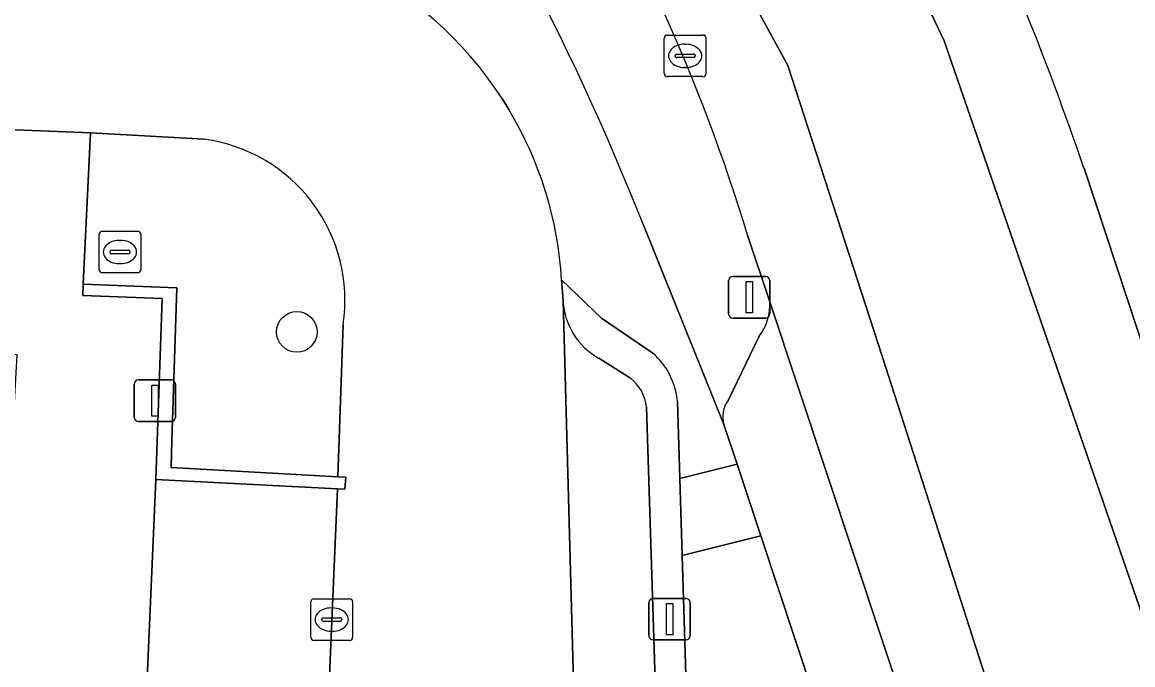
# Model space of a CAD drawing. Extents: x 162989 to 165008, y 383432 to 384338.
# Drawn here: x 164772.11 to 164798.8, y 384014.31 to 384029.75 of the extents above; entities that cross this region are included whole.
import ezdxf

# ---------------------------------------------------------------- set-up
doc = ezdxf.new("R2010")
doc.units = 0
for name, color, linetype in [('IMGEO_Boom', 7, 'Continuous'), ('IMGEO_Brandkraan', 7, 'Continuous'), ('IMGEO_Groenvoorziening', 7, 'Continuous'), ('IMGEO_Kolk', 7, 'Continuous'), ('IMGEO_Lichtmast', 7, 'Continuous'), ('IMGEO_Muur', 7, 'Continuous'), ('IMGEO_Parkeervlak_open', 7, 'Continuous'), ('IMGEO_Rijbaan_lokaal_gesloten', 7, 'Continuous'), ('IMGEO_Rijbaan_lokaal_open', 7, 'Continuous'), ('IMGEO_Voetpad_open', 7, 'Continuous')]:
    doc.layers.add(name, color=color, linetype=linetype)

msp = doc.modelspace()

# ---------------------------------------------------------------- linework, layer by layer
at = {"layer": 'IMGEO_Boom'}
msp.add_circle((164778.713, 384022.306), 0.489, dxfattribs=at)
at = {"layer": 'IMGEO_Brandkraan'}
for p, q in [((164773.963, 384023.801), (164773.963, 384024.653)), ((164774.038, 384024.727), (164774.89, 384024.727)), ((164774.964, 384024.653), (164774.964, 384023.801)), ((164774.451, 384024.507), (164774.476, 384024.507)), ((164774.222, 384024.221), (164774.222, 384024.233)), ((164774.66, 384024.184), (164774.262, 384024.184)), ((164774.265, 384024.27), (164774.663, 384024.27)), ((164774.706, 384024.233), (164774.706, 384024.221)), ((164774.474, 384023.947), (164774.449, 384023.947)), ((164774.89, 384023.727), (164774.038, 384023.727))]:
    msp.add_line(p, q, dxfattribs=at)
for points in [[(164773.963, 384023.801), (164773.963, 384024.653)], [(164774.038, 384024.727), (164774.89, 384024.727)], [(164774.964, 384024.653), (164774.964, 384023.801)], [(164774.89, 384023.727), (164774.038, 384023.727)]]:
    msp.add_lwpolyline(points, dxfattribs=at)
for centre, radius, start, end in [((164774.04, 384024.651), 0.0765, 91.552, 178.448), ((164774.04, 384024.651), 0.0765, 91.552, 178.448), ((164774.888, 384024.651), 0.0765, 1.552, 88.448), ((164774.888, 384024.651), 0.0765, 1.552, 88.448), ((164774.262, 384024.23), 0.0403, 85.8775, 175.7526), ((164774.259, 384024.22), 0.0366, 178.938, 274.7102), ((164774.663, 384024.227), 0.043, 264.8664, 352.4533), ((164774.667, 384024.232), 0.0386, 1.7309, 96.639), ((164774.04, 384023.803), 0.0765, 181.552, 268.448), ((164774.04, 384023.803), 0.0765, 181.552, 268.448), ((164774.888, 384023.803), 0.0765, 271.552, 358.448), ((164774.888, 384023.803), 0.0765, 271.552, 358.448)]:
    msp.add_arc(centre, radius, start, end, dxfattribs=at)
for centre, major_axis, ratio, start_param, end_param in [((164774.45, 384024.227), (-0.387, 0.002), 0.722429, 4.712389, 7.853982), ((164774.475, 384024.227), (-0.39, 0.002), 0.717154, 1.570796, 4.712389)]:
    msp.add_ellipse(centre, major_axis=major_axis, ratio=ratio, start_param=start_param, end_param=end_param, dxfattribs=at)
at = {"layer": 'IMGEO_Groenvoorziening'}
for points in [[(164783.645, 384027.916), (164783.811, 384027.65)], [(164776.486, 384026.936), (164773.757, 384027.091), (164773.582, 384023.45), (164775.831, 384023.363), (164775.709, 384019.697), (164775.695, 384019.048), (164779.698, 384018.825), (164779.825, 384022.483)], [(164787.864, 384020.634), (164787.92, 384018.785), (164789.298, 384019.129), (164788.977, 384020.079), (164787.052, 384024.852)], [(164785.077, 384023.555), (164786.033, 384022.635), (164787.271, 384021.795)], [(164789.217, 384001.734), (164791.609, 384001.671), (164791.587, 384001.244), (164791.524, 384000), (164791.345, 383996.173), (164796.977, 383995.926), (164789.868, 384017.409), (164787.975, 384016.936), (164788.163, 384010.679), (164787.426, 384010.652), (164787.432, 384010.483)]]:
    msp.add_lwpolyline(points, dxfattribs=at)
for centre, radius, start, end in [((164727.796, 384001.423), 63.72, 21.57335, 34.66489), ((164775.987, 384022.956), 9.124, 32.9316, 95.8224), ((164776.051, 384023.008), 9.043, 3.4703, 30.8884), ((164775.974, 384023.074), 3.896, 351.282, 82.4454), ((164786.098, 384020.464), 1.774, 5.4968, 48.6161)]:
    msp.add_arc(centre, radius, start, end, dxfattribs=at)
at = {"layer": 'IMGEO_Kolk'}
for p, q in [((164787.621, 384029.441), (164788.473, 384029.441)), ((164787.546, 384028.515), (164787.546, 384029.367)), ((164788.034, 384029.221), (164788.059, 384029.221)), ((164788.547, 384029.367), (164788.547, 384028.515)), ((164787.805, 384028.935), (164787.805, 384028.947)), ((164788.243, 384028.898), (164787.845, 384028.898)), ((164787.848, 384028.984), (164788.246, 384028.984)), ((164788.289, 384028.947), (164788.289, 384028.935)), ((164788.057, 384028.661), (164788.032, 384028.661)), ((164788.473, 384028.441), (164787.621, 384028.441)), ((164779.053, 384014.967), (164779.053, 384015.819)), ((164779.128, 384015.893), (164779.98, 384015.893)), ((164780.054, 384015.819), (164780.054, 384014.967)), ((164779.541, 384015.673), (164779.566, 384015.673)), ((164779.312, 384015.387), (164779.312, 384015.399)), ((164779.75, 384015.35), (164779.352, 384015.35)), ((164779.355, 384015.436), (164779.753, 384015.436)), ((164779.796, 384015.399), (164779.796, 384015.387)), ((164779.564, 384015.113), (164779.539, 384015.113)), ((164779.98, 384014.893), (164779.128, 384014.893))]:
    msp.add_line(p, q, dxfattribs=at)
for points in [[(164787.621, 384029.441), (164788.473, 384029.441)], [(164787.546, 384028.515), (164787.546, 384029.367)], [(164788.547, 384029.367), (164788.547, 384028.515)], [(164788.473, 384028.441), (164787.621, 384028.441)], [(164779.053, 384014.967), (164779.053, 384015.819)], [(164779.128, 384015.893), (164779.98, 384015.893)], [(164780.054, 384015.819), (164780.054, 384014.967)], [(164779.98, 384014.893), (164779.128, 384014.893)]]:
    msp.add_lwpolyline(points, dxfattribs=at)
for centre, radius, start, end in [((164787.623, 384029.365), 0.0765, 91.552, 178.448), ((164787.623, 384029.365), 0.0765, 91.552, 178.448), ((164788.471, 384029.365), 0.0765, 1.552, 88.448), ((164788.471, 384029.365), 0.0765, 1.552, 88.448), ((164787.845, 384028.944), 0.0403, 85.8775, 175.7526), ((164787.842, 384028.934), 0.0366, 178.938, 274.7102), ((164788.246, 384028.941), 0.043, 264.8664, 352.4533), ((164788.25, 384028.946), 0.0386, 1.7309, 96.639), ((164787.623, 384028.517), 0.0765, 181.552, 268.448), ((164787.623, 384028.517), 0.0765, 181.552, 268.448), ((164788.471, 384028.517), 0.0765, 271.552, 358.448), ((164788.471, 384028.517), 0.0765, 271.552, 358.448), ((164779.13, 384015.817), 0.0765, 91.552, 178.448), ((164779.13, 384015.817), 0.0765, 91.552, 178.448), ((164779.978, 384015.817), 0.0765, 1.552, 88.448), ((164779.978, 384015.817), 0.0765, 1.552, 88.448), ((164779.352, 384015.396), 0.0403, 85.8775, 175.7526), ((164779.349, 384015.386), 0.0366, 178.938, 274.7102), ((164779.753, 384015.393), 0.043, 264.8664, 352.4533), ((164779.757, 384015.398), 0.0386, 1.7309, 96.639), ((164779.13, 384014.969), 0.0765, 181.552, 268.448), ((164779.13, 384014.969), 0.0765, 181.552, 268.448), ((164779.978, 384014.969), 0.0765, 271.552, 358.448), ((164779.978, 384014.969), 0.0765, 271.552, 358.448)]:
    msp.add_arc(centre, radius, start, end, dxfattribs=at)
for centre, major_axis, ratio, start_param, end_param in [((164788.033, 384028.941), (-0.387, 0.002), 0.722429, 4.712389, 7.853982), ((164788.058, 384028.941), (-0.39, 0.002), 0.717154, 1.570796, 4.712389), ((164779.54, 384015.393), (-0.387, 0.002), 0.722429, 4.712389, 7.853982), ((164779.565, 384015.393), (-0.39, 0.002), 0.717154, 1.570796, 4.712389)]:
    msp.add_ellipse(centre, major_axis=major_axis, ratio=ratio, start_param=start_param, end_param=end_param, dxfattribs=at)
at = {"layer": 'IMGEO_Lichtmast'}
for p, q in [((164789.092, 384022.739), (164789.092, 384023.539)), ((164789.092, 384023.539), (164789.092, 384022.739)), ((164789.192, 384023.639), (164789.982, 384023.639)), ((164789.982, 384023.639), (164789.192, 384023.639)), ((164790.082, 384023.539), (164790.082, 384022.739)), ((164790.082, 384022.739), (164790.082, 384023.539)), ((164789.982, 384022.639), (164789.192, 384022.639)), ((164789.192, 384022.639), (164789.982, 384022.639)), ((164774.909, 384021.153), (164775.699, 384021.153)), ((164775.699, 384021.153), (164774.909, 384021.153)), ((164774.809, 384020.253), (164774.809, 384021.053)), ((164774.809, 384021.053), (164774.809, 384020.253)), ((164775.799, 384021.053), (164775.799, 384020.253)), ((164775.799, 384020.253), (164775.799, 384021.053)), ((164775.699, 384020.153), (164774.909, 384020.153)), ((164774.909, 384020.153), (164775.699, 384020.153)), ((164787.177, 384015.003), (164787.177, 384015.803)), ((164787.177, 384015.803), (164787.177, 384015.003)), ((164787.277, 384015.903), (164788.067, 384015.903)), ((164788.067, 384015.903), (164787.277, 384015.903)), ((164788.167, 384015.803), (164788.167, 384015.003)), ((164788.167, 384015.003), (164788.167, 384015.803)), ((164788.067, 384014.903), (164787.277, 384014.903)), ((164787.277, 384014.903), (164788.067, 384014.903))]:
    msp.add_line(p, q, dxfattribs=at)
for points in [[(164789.512, 384023.514), (164789.662, 384023.514), (164789.662, 384022.764), (164789.512, 384022.764), (164789.512, 384023.514)], [(164775.229, 384021.028), (164775.379, 384021.028), (164775.379, 384020.278), (164775.229, 384020.278), (164775.229, 384021.028)], [(164787.597, 384015.778), (164787.747, 384015.778), (164787.747, 384015.028), (164787.597, 384015.028), (164787.597, 384015.778)]]:
    msp.add_lwpolyline(points, dxfattribs=at)
for centre, start, end in [((164789.192, 384023.539), 90, 180), ((164789.192, 384023.539), 90, 180), ((164789.982, 384023.539), 0, 90), ((164789.982, 384023.539), 360, 90), ((164789.192, 384022.739), 180, 270), ((164789.192, 384022.739), 180, 270), ((164789.982, 384022.739), 270, 0), ((164789.982, 384022.739), 270, 0), ((164774.909, 384021.053), 90, 180), ((164774.909, 384021.053), 90, 180), ((164775.699, 384021.053), 0, 90), ((164775.699, 384021.053), 360, 90), ((164774.909, 384020.253), 180, 270), ((164774.909, 384020.253), 180, 270), ((164775.699, 384020.253), 270, 0), ((164775.699, 384020.253), 270, 0), ((164787.277, 384015.803), 90, 180), ((164787.277, 384015.803), 90, 180), ((164788.067, 384015.803), 0, 90), ((164788.067, 384015.803), 360, 90), ((164787.277, 384015.003), 180, 270), ((164787.277, 384015.003), 180, 270), ((164788.067, 384015.003), 270, 0), ((164788.067, 384015.003), 270, 0)]:
    msp.add_arc(centre, 0.1, start, end, dxfattribs=at)
at = {"layer": 'IMGEO_Muur'}
msp.add_lwpolyline([(164775.324, 384018.76), (164779.688, 384018.534), (164779.869, 384018.525), (164779.891, 384018.814), (164779.698, 384018.825), (164775.695, 384019.048), (164775.709, 384019.697), (164775.831, 384023.363), (164773.582, 384023.45), (164773.569, 384023.183), (164775.477, 384023.111)], close=True, dxfattribs=at)
at = {"layer": 'IMGEO_Parkeervlak_open'}
for points in [[(164785.111, 384023.043), (164785.534, 384007.701)], [(164802.933, 383984.323), (164790.081, 384023.032)], [(164789.827, 384022.202), (164789.077, 384020.659)], [(164786.731, 384021.195), (164785.968, 384021.677)], [(164787.432, 384010.483), (164787.426, 384010.652), (164787.116, 384020.501)], [(164788.977, 384020.079), (164789.298, 384019.129), (164789.868, 384017.409), (164796.977, 383995.926), (164797.872, 383993.221), (164800.075, 383986.563)]]:
    msp.add_lwpolyline(points, dxfattribs=at)
msp.add_lwpolyline([(164775.324, 384018.76), (164774.51, 384000), (164774.367, 383996.905), (164778.759, 383996.718), (164778.898, 384000), (164779.688, 384018.534)], close=True, dxfattribs=at)
for centre, radius, start, end in [((164786.781, 384023.139), 1.673, 183.2894, 240.9172), ((164788.809, 384022.967), 1.273, 323.0571, 2.9121), ((164786.104, 384020.393), 1.018, 6.0654, 51.9737), ((164789.593, 384020.271), 0.645, 143.081, 197.3542)]:
    msp.add_arc(centre, radius, start, end, dxfattribs=at)
at = {"layer": 'IMGEO_Rijbaan_lokaal_gesloten'}
for points in [[(164745.035, 384067.908), (164742.655, 384067.93), (164737.788, 384067.875), (164737.197, 384067.85), (164735.641, 384067.767), (164734.949, 384067.731), (164724.167, 384067.159), (164714.12, 384066.439), (164707.439, 384066.04), (164707.557, 384064.102), (164737.078, 384065.761), (164743.076, 384065.855), (164750.632, 384065.052), (164757.196, 384063.494), (164761.068, 384062.124), (164769.002, 384058.157), (164773.63, 384055.513), (164780.242, 384050.035), (164785.153, 384044.698), (164787.609, 384041.629), (164791.246, 384035.678), (164794.268, 384029.303), (164801.682, 384007.815)], [(164801.682, 384007.815), (164794.268, 384029.303), (164791.246, 384035.678), (164787.609, 384041.629), (164785.153, 384044.698), (164780.242, 384050.035), (164773.63, 384055.513), (164769.002, 384058.157), (164761.068, 384062.124), (164757.196, 384063.494), (164750.632, 384065.052), (164743.076, 384065.855)], [(164792.78, 384021.723), (164790.514, 384028.712), (164786.263, 384036.505), (164783.43, 384040.566), (164776.724, 384047.414), (164772.379, 384051.286), (164767.491, 384054.474), (164761.399, 384057.638), (164755.685, 384059.81), (164751.482, 384060.755), (164746.948, 384061.558), (164742.509, 384061.794), (164737.786, 384061.888), (164732.497, 384061.463), (164722.674, 384060.897), (164707.804, 384060.033), (164707.928, 384057.997), (164709.753, 384058.197), (164730.587, 384059.518), (164737.293, 384059.891), (164743.579, 384059.981)], [(164742.509, 384061.794), (164746.948, 384061.558), (164751.482, 384060.755), (164755.685, 384059.81), (164761.399, 384057.638), (164767.491, 384054.474), (164772.379, 384051.286), (164776.724, 384047.414), (164783.43, 384040.566), (164786.263, 384036.505), (164790.514, 384028.712), (164792.78, 384021.723), (164805.457, 383982.348)], [(164802.451, 384011.684), (164799.183, 384021.558), (164797.632, 384026.245)], [(164789.545, 384024.631), (164790.081, 384023.032), (164802.933, 383984.323), (164802.994, 383984.138), (164803.749, 383981.799), (164805.457, 383982.348), (164792.78, 384021.723)]]:
    msp.add_lwpolyline(points, dxfattribs=at)
for centre, radius, start, end in [((164748.169, 384012.166), 43.213, 16.765, 32.2605), ((164724.766, 384001.263), 77.029, 18.92405, 24.92674)]:
    msp.add_arc(centre, radius, start, end, dxfattribs=at)
at = {"layer": 'IMGEO_Rijbaan_lokaal_open'}
for points in [[(164672.859, 384035.642), (164729.688, 384032.875), (164729.577, 384030.006), (164729.435, 384027.359), (164732.776, 384027.221), (164736.204, 384027.079), (164739.632, 384026.938), (164746.234, 384026.665), (164746.364, 384029.371), (164749.431, 384029.223), (164752.497, 384029.076), (164755.564, 384028.928), (164758.63, 384028.78), (164761.697, 384028.633), (164764.764, 384028.485), (164767.83, 384028.338), (164770.897, 384028.19), (164770.843, 384027.219), (164771.143, 384027.195), (164773.757, 384027.091), (164776.486, 384026.936)], [(164783.811, 384027.65), (164783.645, 384027.916)], [(164785.45, 384005.378), (164785.525, 384007.338), (164785.534, 384007.701), (164785.111, 384023.043), (164785.077, 384023.555)], [(164779.825, 384022.483), (164779.698, 384018.825), (164779.891, 384018.814), (164779.869, 384018.525), (164779.688, 384018.534), (164778.898, 384000), (164778.759, 383996.718), (164791.345, 383996.173), (164791.524, 384000), (164791.587, 384001.244), (164789.211, 384001.316)]]:
    msp.add_lwpolyline(points, dxfattribs=at)
for centre, radius, start, end in [((164775.987, 384022.956), 9.124, 32.9316, 95.8224), ((164776.051, 384023.008), 9.043, 3.4703, 30.8884), ((164775.974, 384023.074), 3.896, 351.282, 82.4454)]:
    msp.add_arc(centre, radius, start, end, dxfattribs=at)
at = {"layer": 'IMGEO_Voetpad_open'}
for points in [[(164797.632, 384026.245), (164799.183, 384021.558), (164801.759, 384022.431), (164810.273, 384025.317), (164810.508, 384025.397), (164806.525, 384036.833), (164805.32, 384036.519), (164797.253, 384034.416), (164794.62, 384033.728)], [(164774.51, 384000), (164775.324, 384018.76), (164775.477, 384023.111), (164773.569, 384023.183), (164773.582, 384023.45), (164773.757, 384027.091), (164771.143, 384027.195), (164770.849, 384021.885), (164771.984, 384021.761), (164771.841, 384019.159), (164770.855, 384000)], [(164787.052, 384024.852), (164788.977, 384020.079)], [(164790.081, 384023.032), (164789.545, 384024.631)], [(164787.271, 384021.795), (164786.033, 384022.635), (164785.077, 384023.555), (164785.111, 384023.043)], [(164789.077, 384020.659), (164789.827, 384022.202)], [(164785.968, 384021.677), (164786.731, 384021.195)], [(164787.116, 384020.501), (164787.426, 384010.652), (164788.163, 384010.679), (164787.975, 384016.936), (164787.92, 384018.785), (164787.864, 384020.634)]]:
    msp.add_lwpolyline(points, dxfattribs=at)
msp.add_lwpolyline([(164789.298, 384019.129), (164787.92, 384018.785), (164787.975, 384016.936), (164789.868, 384017.409)], close=True, dxfattribs=at)
for centre, radius, start, end in [((164727.796, 384001.423), 63.72, 21.57335, 34.66489), ((164748.169, 384012.166), 43.213, 16.765, 32.2605), ((164724.766, 384001.263), 77.029, 18.92405, 24.92674), ((164786.781, 384023.139), 1.673, 183.2894, 240.9172), ((164788.809, 384022.967), 1.273, 323.0571, 2.9121), ((164786.098, 384020.464), 1.774, 5.4968, 48.6161), ((164786.104, 384020.393), 1.018, 6.0654, 51.9737), ((164789.593, 384020.271), 0.645, 143.081, 197.3542)]:
    msp.add_arc(centre, radius, start, end, dxfattribs=at)

doc.saveas('drawing.dxf')
